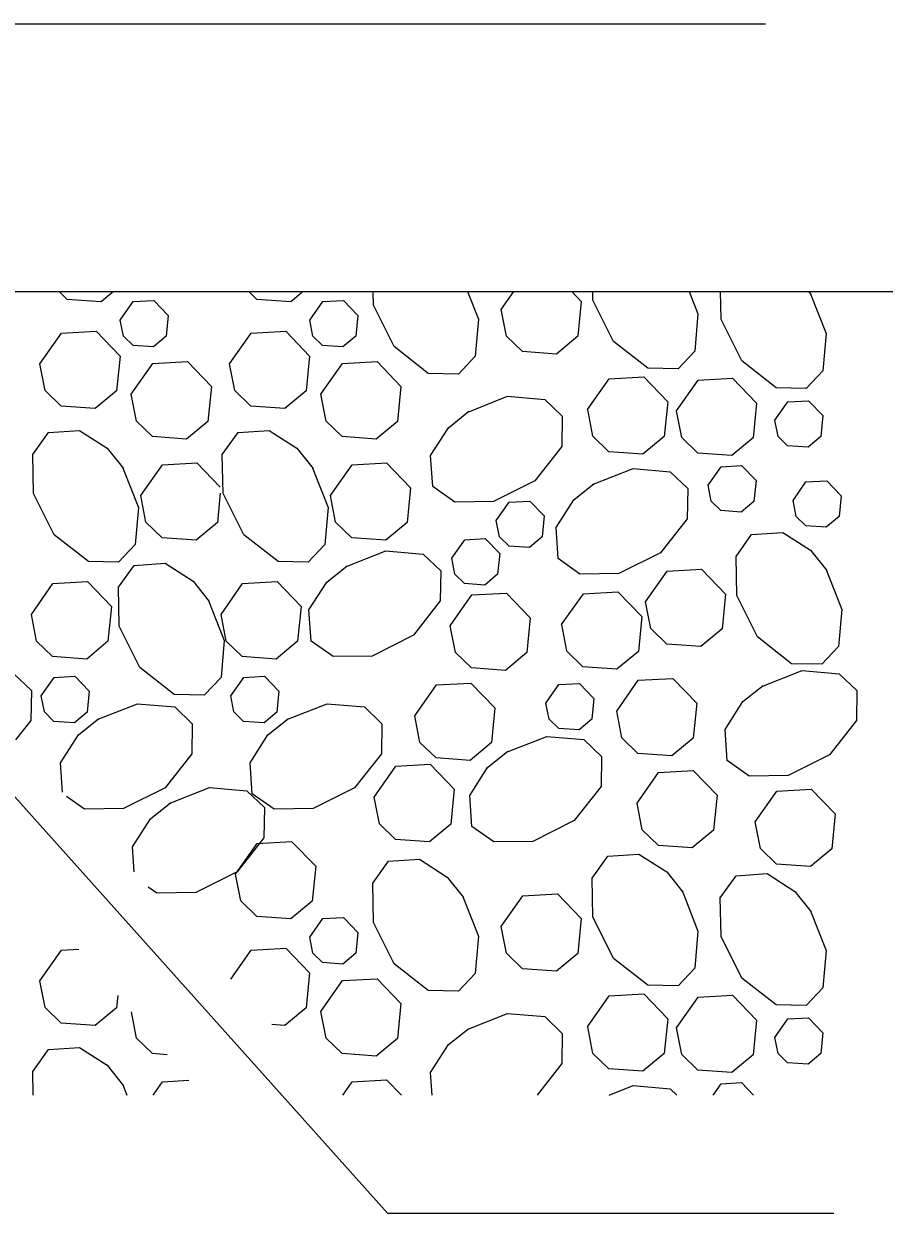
# Model space of a CAD drawing. Extents: x 99968 to 128667, y 90163 to 102182.
# Drawn here: x 122243.9 to 122313.3, y 98277.7 to 98373.2 of the extents above; entities that cross this region are included whole.
import ezdxf

# ---------------------------------------------------------------- set-up
doc = ezdxf.new("R2010")
doc.units = 0
doc.layers.add('RD Standard Plans Active', color=7, linetype='Continuous')

msp = doc.modelspace()

# ---------------------------------------------------------------- linework, layer by layer
at = {"layer": 'RD Standard Plans Active'}
for p, q in [((121892.911, 98373.237), (122303.477, 98373.237)), ((122273.13, 98277.722), (122191.811, 98368.538)), ((121884.091, 98351.73), (122313.704, 98351.73)), ((122273.13, 98277.722), (122308.978, 98277.722))]:
    msp.add_line(p, q, dxfattribs=at)
for points in [[(122251.127, 98351.73), (122250.14, 98350.916), (122247.407, 98351.102), (122246.763, 98351.73)], [(122266.355, 98351.73), (122265.367, 98350.916), (122262.634, 98351.102), (122261.989, 98351.73)], [(122279.551, 98351.73), (122280.435, 98349.514), (122280.177, 98346.536), (122278.817, 98345.114), (122276.4, 98345.157), (122273.656, 98347.312), (122271.99, 98350.633), (122271.968, 98351.73)], [(122282.26, 98350.298), (122283.262, 98351.73)], [(122287.93, 98351.73), (122288.691, 98350.934), (122288.415, 98348.141), (122286.703, 98346.71), (122283.959, 98346.912), (122282.678, 98348.159), (122282.26, 98350.298)], [(122297.347, 98351.73), (122298.057, 98349.937), (122297.799, 98346.955), (122296.458, 98345.534), (122294.035, 98345.582), (122291.284, 98347.73), (122289.628, 98351.051), (122289.62, 98351.73)], [(122307.062, 98351.602), (122308.351, 98348.366), (122308.091, 98345.373), (122306.747, 98343.961), (122304.329, 98344.009), (122301.576, 98346.159), (122299.921, 98349.481), (122299.873, 98351.73)], [(122306.94, 98351.73), (122307.147, 98351.47)], [(122251.655, 98349.448), (122252.699, 98350.925), (122254.364, 98351.019), (122255.517, 98349.824), (122255.351, 98348.15), (122254.322, 98347.289), (122252.689, 98347.406), (122251.913, 98348.159), (122251.655, 98349.448)], [(122266.881, 98349.448), (122267.926, 98350.925), (122269.591, 98351.019), (122270.744, 98349.824), (122270.584, 98348.15), (122269.55, 98347.289), (122267.917, 98347.406), (122267.141, 98348.159), (122266.892, 98349.448)], [(122245.214, 98345.934), (122246.944, 98348.395), (122249.72, 98348.559), (122251.645, 98346.559), (122251.362, 98343.759), (122249.655, 98342.346), (122246.912, 98342.532), (122245.632, 98343.784), (122245.214, 98345.934)], [(122260.443, 98345.934), (122262.173, 98348.395), (122264.949, 98348.559), (122266.873, 98346.559), (122266.595, 98343.759), (122264.883, 98342.346), (122262.15, 98342.532), (122260.861, 98343.784), (122260.443, 98345.934)], [(122252.549, 98343.483), (122254.279, 98345.957), (122257.055, 98346.107), (122258.98, 98344.117), (122258.702, 98341.31), (122256.989, 98339.889), (122254.246, 98340.087), (122252.967, 98341.328), (122252.549, 98343.483)], [(122267.776, 98343.483), (122269.507, 98345.957), (122272.283, 98346.107), (122274.207, 98344.117), (122273.925, 98341.31), (122272.218, 98339.889), (122269.474, 98340.087), (122268.195, 98341.328), (122267.776, 98343.483)], [(122289.2, 98342.255), (122290.941, 98344.73), (122293.7, 98344.89), (122295.63, 98342.889), (122295.356, 98340.096), (122293.641, 98338.665), (122290.908, 98338.867), (122289.62, 98340.115), (122289.208, 98342.255)], [(122296.336, 98342.147), (122298.067, 98344.622), (122300.844, 98344.781), (122302.772, 98342.782), (122302.489, 98339.988), (122300.777, 98338.566), (122298.049, 98338.76), (122296.759, 98340.006), (122296.336, 98342.147)], [(122279.519, 98342.029), (122282.769, 98343.323), (122285.756, 98343.058), (122287.163, 98341.718), (122287.126, 98339.296), (122284.97, 98336.548), (122281.649, 98334.879), (122278.521, 98334.827), (122276.757, 98336.083), (122276.584, 98338.582), (122278.013, 98340.802), (122279.658, 98342.119)], [(122304.23, 98341.395), (122305.274, 98342.872), (122306.94, 98342.966), (122308.091, 98341.77), (122307.932, 98340.096), (122306.902, 98339.235), (122305.255, 98339.352), (122304.488, 98340.105), (122304.23, 98341.395)], [(122251.837, 98337.64), (122253.132, 98334.393), (122252.868, 98331.416), (122251.527, 98329.996), (122249.104, 98330.047), (122246.353, 98332.202), (122244.697, 98335.523), (122244.637, 98338.651), (122245.893, 98340.416), (122248.384, 98340.575), (122250.624, 98339.146), (122251.923, 98337.512)], [(122267.065, 98337.64), (122268.354, 98334.393), (122268.101, 98331.416), (122266.755, 98329.996), (122264.338, 98330.047), (122261.58, 98332.202), (122259.924, 98335.523), (122259.858, 98338.651), (122261.12, 98340.416), (122263.612, 98340.575), (122265.852, 98339.146), (122267.15, 98337.512)], [(122253.31, 98335.364), (122255.05, 98337.824), (122257.816, 98337.989), (122259.699, 98336.032)], [(122268.537, 98335.364), (122270.284, 98337.824), (122273.044, 98337.989), (122274.979, 98335.984), (122274.701, 98333.189), (122272.979, 98331.768), (122270.252, 98331.966), (122268.957, 98333.208), (122268.553, 98335.364)], [(122289.594, 98336.234), (122292.845, 98337.523), (122295.824, 98337.262), (122297.238, 98335.91), (122297.201, 98333.49), (122295.047, 98330.748), (122291.717, 98329.083), (122288.583, 98329.027), (122286.82, 98330.288), (122286.66, 98332.78), (122288.089, 98335.006), (122289.727, 98336.318)], [(122298.867, 98336.182), (122299.912, 98337.663), (122301.568, 98337.762), (122302.724, 98336.568), (122302.556, 98334.879), (122301.534, 98334.027), (122299.889, 98334.148), (122299.111, 98334.901), (122298.867, 98336.182)], [(122305.693, 98334.963), (122306.736, 98336.45), (122308.408, 98336.535), (122309.556, 98335.34), (122309.395, 98333.66), (122308.36, 98332.804), (122306.728, 98332.931), (122305.952, 98333.674), (122305.707, 98334.963)], [(122259.699, 98335.532), (122259.472, 98333.189), (122257.75, 98331.768), (122255.023, 98331.966), (122253.728, 98333.208), (122253.319, 98335.364)], [(122281.866, 98333.339), (122282.896, 98334.813), (122284.561, 98334.912), (122285.714, 98333.717), (122285.554, 98332.043), (122284.518, 98331.175), (122282.887, 98331.298), (122282.109, 98332.051), (122281.866, 98333.339)], [(122278.281, 98330.328), (122279.325, 98331.802), (122280.981, 98331.901), (122282.143, 98330.706), (122281.968, 98329.027), (122280.948, 98328.165), (122279.306, 98328.288), (122278.53, 98329.041), (122278.281, 98330.328)], [(122308.318, 98329.459), (122309.612, 98326.208), (122309.347, 98323.231), (122308.007, 98321.814), (122305.585, 98321.851), (122302.832, 98324.007), (122301.177, 98327.328), (122301.116, 98330.47), (122302.372, 98332.234), (122304.866, 98332.395), (122307.104, 98330.964), (122308.408, 98329.333)], [(122269.757, 98329.618), (122273.003, 98330.913), (122275.982, 98330.65), (122277.401, 98329.309), (122277.359, 98326.886), (122275.204, 98324.135), (122271.883, 98322.468), (122268.755, 98322.416), (122266.991, 98323.672), (122266.821, 98326.166), (122268.252, 98328.391), (122269.884, 98329.703)], [(122258.719, 98326.975), (122260.009, 98323.724), (122259.755, 98320.746), (122258.41, 98319.331), (122255.991, 98319.382), (122253.235, 98321.532), (122251.578, 98324.854), (122251.513, 98327.987), (122252.773, 98329.746), (122255.267, 98329.91), (122257.507, 98328.481), (122258.804, 98326.843)], [(122293.842, 98326.81), (122295.583, 98329.285), (122298.35, 98329.436), (122300.274, 98327.445), (122299.996, 98324.643), (122298.284, 98323.221), (122295.555, 98323.414), (122294.262, 98324.675), (122293.842, 98326.81)], [(122244.522, 98325.814), (122246.259, 98328.288), (122249.03, 98328.447), (122250.958, 98326.449), (122250.675, 98323.65), (122248.969, 98322.218), (122246.225, 98322.427), (122244.946, 98323.672), (122244.522, 98325.814)], [(122259.755, 98325.814), (122261.486, 98328.288), (122264.257, 98328.447), (122266.187, 98326.449), (122265.903, 98323.65), (122264.196, 98322.218), (122261.453, 98322.427), (122260.174, 98323.672), (122259.755, 98325.814)], [(122278.164, 98324.901), (122279.894, 98327.375), (122282.67, 98327.521), (122284.595, 98325.53), (122284.316, 98322.737), (122282.604, 98321.306), (122279.876, 98321.513), (122278.582, 98322.755), (122278.164, 98324.901)], [(122287.111, 98325.005), (122288.856, 98327.47), (122291.617, 98327.629), (122293.541, 98325.63), (122293.274, 98322.836), (122291.552, 98321.414), (122288.824, 98321.607), (122287.53, 98322.854), (122287.126, 98325.005)], [(122238.735, 98320.76), (122240.13, 98321.306), (122243.106, 98321.047), (122244.522, 98319.706), (122244.479, 98317.284), (122243.262, 98315.727)], [(122303.176, 98320.028), (122306.428, 98321.306), (122309.405, 98321.047), (122310.825, 98319.706), (122310.783, 98317.284), (122308.633, 98314.533), (122305.298, 98312.877), (122302.17, 98312.82), (122300.405, 98314.071), (122300.241, 98316.565), (122301.671, 98318.804), (122303.309, 98320.102)], [(122245.313, 98319.265), (122246.353, 98320.738), (122248.023, 98320.837), (122249.171, 98319.641), (122249.012, 98317.962), (122247.976, 98317.101), (122246.329, 98317.218), (122245.567, 98317.976), (122245.313, 98319.265)], [(122260.537, 98319.265), (122261.58, 98320.738), (122263.245, 98320.837), (122264.398, 98319.641), (122264.239, 98317.962), (122263.209, 98317.101), (122261.571, 98317.218), (122260.795, 98317.976), (122260.537, 98319.265)], [(122275.317, 98317.675), (122277.058, 98320.145), (122279.82, 98320.295), (122281.744, 98318.306), (122281.465, 98315.511), (122279.758, 98314.082), (122277.025, 98314.284), (122275.732, 98315.529), (122275.328, 98317.675)], [(122285.845, 98318.691), (122286.884, 98320.169), (122288.555, 98320.263), (122289.703, 98319.067), (122289.543, 98317.392), (122288.507, 98316.531), (122286.876, 98316.65), (122286.1, 98317.402), (122285.845, 98318.691)], [(122291.534, 98318.045), (122293.264, 98320.521), (122296.035, 98320.672), (122297.964, 98318.681), (122297.682, 98315.878), (122295.974, 98314.457), (122293.24, 98314.65), (122291.952, 98315.906), (122291.534, 98318.045)], [(122249.805, 98317.359), (122253.052, 98318.639), (122256.034, 98318.389), (122257.449, 98317.034), (122257.407, 98314.617), (122255.259, 98311.875), (122251.936, 98310.209), (122248.803, 98310.156), (122247.345, 98311.188)], [(122265.034, 98317.359), (122268.279, 98318.639), (122271.271, 98318.389), (122272.678, 98317.034), (122272.636, 98314.617), (122270.486, 98311.875), (122267.159, 98310.209), (122264.031, 98310.156), (122262.267, 98311.404), (122262.099, 98313.898), (122263.528, 98316.131), (122265.176, 98317.449)], [(122247.035, 98311.535), (122246.87, 98313.898), (122248.3, 98316.131), (122249.947, 98317.449)], [(122282.67, 98314.735), (122285.916, 98316.014), (122288.893, 98315.756), (122290.314, 98314.409), (122290.273, 98311.992), (122288.122, 98309.253), (122284.801, 98307.585), (122281.667, 98307.532), (122279.908, 98308.779), (122279.735, 98311.272), (122281.164, 98313.506), (122282.796, 98314.824)], [(122272.056, 98311.145), (122273.789, 98313.619), (122276.559, 98313.77), (122278.487, 98311.775), (122278.204, 98308.972), (122276.498, 98307.551), (122273.755, 98307.744), (122272.476, 98308.991), (122272.056, 98311.145)], [(122293.165, 98310.661), (122294.896, 98313.121), (122297.671, 98313.281), (122299.596, 98311.287), (122299.319, 98308.488), (122297.605, 98307.066), (122294.878, 98307.259), (122293.583, 98308.511), (122293.165, 98310.661)], [(122255.592, 98310.619), (122258.838, 98311.897), (122261.816, 98311.648), (122263.236, 98310.295), (122263.193, 98307.875), (122261.045, 98305.134), (122257.724, 98303.467), (122254.59, 98303.412), (122253.897, 98303.9)], [(122302.648, 98309.142), (122304.381, 98311.615), (122307.155, 98311.775), (122309.085, 98309.781), (122308.803, 98306.983), (122307.088, 98305.552), (122304.363, 98305.754), (122303.073, 98307.005), (122302.648, 98309.142)], [(122252.791, 98305.128), (122252.656, 98307.156), (122254.087, 98309.392), (122255.728, 98310.704)], [(122260.926, 98304.95), (122262.658, 98307.423), (122265.429, 98307.574), (122267.358, 98305.584), (122267.074, 98302.776), (122265.367, 98301.359), (122262.634, 98301.562), (122261.346, 98302.81), (122260.926, 98304.95)], [(122279.141, 98303.203), (122280.435, 98299.959), (122280.177, 98296.981), (122278.817, 98295.564), (122276.4, 98295.603), (122273.656, 98297.756), (122271.99, 98301.077), (122271.939, 98304.22), (122273.195, 98305.98), (122275.694, 98306.145), (122277.914, 98304.715), (122279.232, 98303.077)], [(122296.778, 98303.628), (122298.057, 98300.382), (122297.799, 98297.399), (122296.458, 98295.978), (122294.035, 98296.025), (122291.284, 98298.176), (122289.628, 98301.51), (122289.572, 98304.639), (122290.822, 98306.403), (122293.315, 98306.563), (122295.555, 98305.134), (122296.853, 98303.496)], [(122307.062, 98302.057), (122308.351, 98298.81), (122308.091, 98295.828), (122306.747, 98294.412), (122304.329, 98294.455), (122301.576, 98296.603), (122299.921, 98299.93), (122299.855, 98303.058), (122301.116, 98304.822), (122303.61, 98304.992), (122305.835, 98303.563), (122307.147, 98301.924)], [(122282.26, 98300.757), (122283.993, 98303.218), (122286.767, 98303.379), (122288.691, 98301.378), (122288.415, 98298.584), (122286.703, 98297.165), (122283.959, 98297.356), (122282.678, 98298.604), (122282.26, 98300.757)], [(122266.881, 98299.893), (122267.926, 98301.378), (122269.591, 98301.463), (122270.744, 98300.268), (122270.584, 98298.594), (122269.55, 98297.734), (122267.917, 98297.859), (122267.141, 98298.604), (122266.892, 98299.893)], [(122260.542, 98296.52), (122262.173, 98298.853), (122264.949, 98299.004), (122266.873, 98297.014), (122266.595, 98294.209), (122264.883, 98292.789), (122263.824, 98292.863)], [(122245.214, 98296.379), (122246.944, 98298.853), (122248.343, 98298.929)], [(122251.466, 98295.197), (122251.362, 98294.209), (122249.655, 98292.789), (122246.912, 98292.992), (122245.632, 98294.237), (122245.214, 98296.379)], [(122267.776, 98293.928), (122269.507, 98296.401), (122272.283, 98296.552), (122274.207, 98294.562), (122273.925, 98291.763), (122272.218, 98290.333), (122269.474, 98290.54), (122268.195, 98291.788), (122267.776, 98293.928)], [(122289.2, 98292.699), (122290.941, 98295.174), (122293.7, 98295.338), (122295.63, 98293.334), (122295.356, 98290.54), (122293.641, 98289.12), (122290.908, 98289.312), (122289.62, 98290.559), (122289.208, 98292.699)], [(122296.336, 98292.605), (122298.067, 98295.067), (122300.844, 98295.225), (122302.772, 98293.226), (122302.489, 98290.433), (122300.777, 98289.011), (122298.049, 98289.204), (122296.759, 98290.454), (122296.336, 98292.605)], [(122255.442, 98290.45), (122254.246, 98290.54), (122252.967, 98291.788), (122252.554, 98293.899)], [(122279.519, 98292.474), (122282.769, 98293.766), (122285.756, 98293.508), (122287.163, 98292.163), (122287.126, 98289.741), (122285.146, 98287.204)], [(122304.23, 98291.839), (122305.274, 98293.326), (122306.94, 98293.41), (122308.091, 98292.214), (122307.932, 98290.54), (122306.902, 98289.68), (122305.255, 98289.797), (122304.488, 98290.55), (122304.23, 98291.839)], [(122276.714, 98287.204), (122276.584, 98289.025), (122278.013, 98291.259), (122279.658, 98292.562)], [(122244.678, 98287.204), (122244.637, 98289.1), (122245.893, 98290.86), (122248.384, 98291.035), (122250.624, 98289.604), (122251.923, 98287.957)], [(122251.837, 98288.099), (122252.191, 98287.204)], [(122254.304, 98287.204), (122255.05, 98288.282), (122257.162, 98288.394)], [(122269.531, 98287.204), (122270.284, 98288.282), (122273.044, 98288.432), (122274.241, 98287.204)], [(122290.916, 98287.204), (122292.845, 98287.971), (122295.824, 98287.707), (122296.359, 98287.204)], [(122299.276, 98287.204), (122299.912, 98288.107), (122301.568, 98288.206), (122302.531, 98287.204)]]:
    msp.add_lwpolyline(points, dxfattribs=at)

doc.saveas('drawing.dxf')
